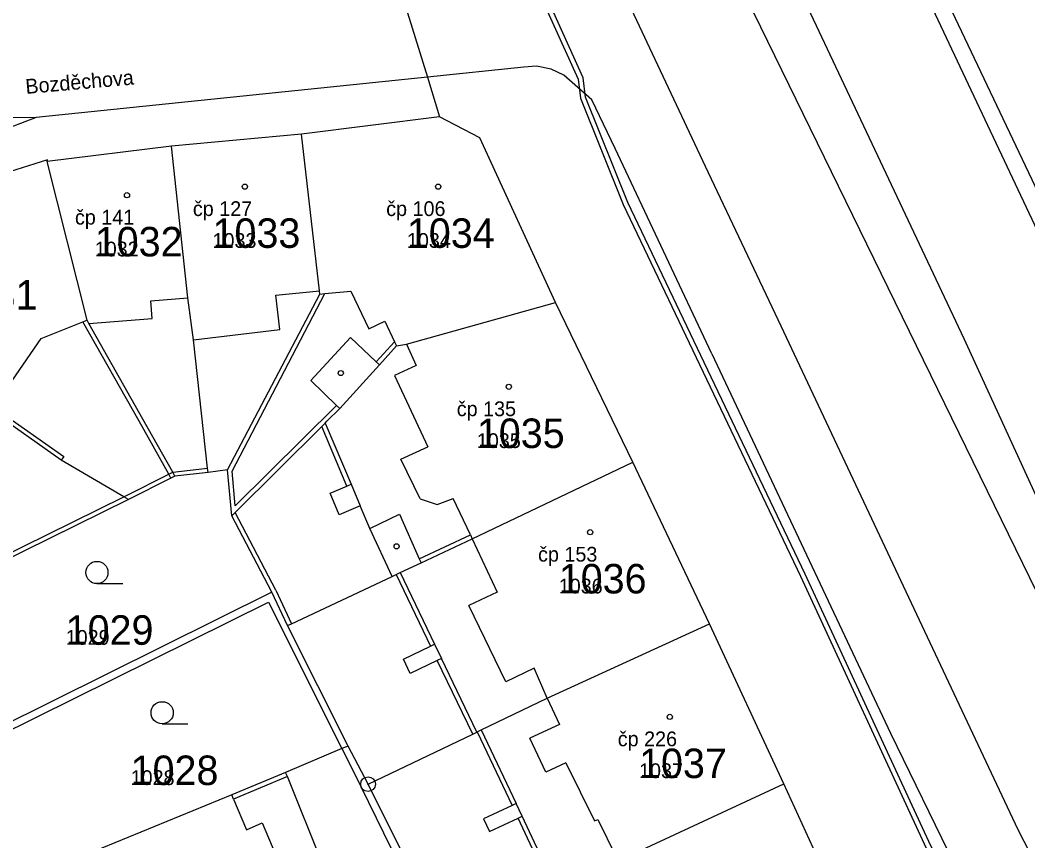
# Model space of a CAD drawing. Extents: x -763628 to -761565, y -976033 to -973833.
# Drawn here: x -761936.3 to -761868, y -974835.4 to -974779.7 of the extents above; entities that cross this region are included whole.
import ezdxf

# ---------------------------------------------------------------- set-up
doc = ezdxf.new("R2010")
doc.units = 0
for name, color, linetype in [('KN_cisla parcel 1000', 7, 'Continuous'), ('KN_cisla parcel 500', 7, 'Continuous'), ('KN_cisla popisna 500', 7, 'Continuous'), ('KN_hranice parcel', 7, 'Continuous'), ('KN_popisy', 7, 'Continuous'), ('KN_vecna bremena', 7, 'Continuous'), ('KN_vnitrni kresba parcel', 7, 'Continuous'), ('KN_znacky bodu BP', 7, 'Continuous'), ('KN_znacky budov', 7, 'Continuous'), ('KN_znacky kultur', 7, 'Continuous')]:
    doc.layers.add(name, color=color, linetype=linetype)

msp = doc.modelspace()

# ---------------------------------------------------------------- linework, layer by layer
at = {"layer": 'KN_hranice parcel'}
for p, q in [((-761907.86, -974786.28), (-761917.22, -974787.46)), ((-761917.22, -974787.46), (-761926.04, -974788.26)), ((-761926.04, -974788.26), (-761934.45, -974789.3)), ((-761894.76, -974809.7), (-761900.01, -974798.87)), ((-761922.23, -974810.22), (-761923.55, -974810.4)), ((-761921.95, -974813.32), (-761922.23, -974810.22)), ((-761889.58, -974820.64), (-761894.76, -974809.7)), ((-761923.55, -974810.4), (-761925.81, -974810.64)), ((-761928.94, -974812.22), (-761946.12, -974820.68)), ((-761919.23, -974818.51), (-761921.95, -974813.32)), ((-761919.23, -974818.51), (-761940.6, -974829.11)), ((-761918.17, -974820.77), (-761919.23, -974818.51)), ((-761914.06, -974828.94), (-761918.17, -974820.77)), ((-761884.54, -974831.49), (-761889.58, -974820.64)), ((-761912.71, -974831.52), (-761914.06, -974828.94)), ((-761879.49, -974842.52), (-761884.54, -974831.49)), ((-761908.82, -974839.31), (-761912.71, -974831.52))]:
    msp.add_line(p, q, dxfattribs=at)
for points in [[(-761810.08, -974915.63), (-761823.04, -974895.41), (-761834.04, -974877.31), (-761858.31, -974831.88), (-761872.33, -974801.33), (-761885.74, -974772.85), (-761886.88, -974770.42), (-761917.51, -974705.34), (-761920.67, -974699.09), (-761941.43, -974663.54), (-761945.24, -974656.74), (-761990.97, -974578.65), (-761992.27, -974576.42), (-761994.77, -974571.81), (-761997.35, -974565.98), (-761999.32, -974560.94)], [(-761987.47, -974568.32), (-761982.71, -974576.56), (-761978.88, -974583.19), (-761966.76, -974603.87), (-761959.45, -974616.82), (-761938.85, -974652.15), (-761938.32, -974653.07), (-761934.62, -974659.51), (-761914.18, -974695.15), (-761910.87, -974701.59), (-761879.94, -974767.27), (-761878.77, -974769.75), (-761865.49, -974797.95), (-761861.06, -974806.66), (-761850.83, -974828.32), (-761826.84, -974873.29), (-761815.87, -974891.33), (-761810.46, -974899.49), (-761803.28, -974910.43)], [(-761912.47, -974771.32), (-761911.39, -974774.83), (-761908.69, -974783.58), (-761907.86, -974786.28)], [(-761900.01, -974798.87), (-761905.14, -974787.7), (-761907.86, -974786.28)], [(-761922.23, -974810.22), (-761915.99, -974798.29), (-761916.01, -974798.08), (-761917.22, -974787.46)], [(-761923.55, -974810.4), (-761923.58, -974810.1), (-761924.53, -974801.4), (-761924.92, -974798.54), (-761926.04, -974788.26)], [(-761934.45, -974789.3), (-761934.44, -974789.2), (-761940.03, -974790.96), (-761940.55, -974791.12), (-761944.57, -974794.18), (-761945.55, -974794.92), (-761946, -974795.61), (-761947.14, -974797.38), (-761949.04, -974800.32)], [(-761925.81, -974810.64), (-761925.95, -974810.37), (-761927.97, -974806.78), (-761931.63, -974800.29), (-761931.75, -974800.07), (-761934.45, -974789.3)], [(-761921.95, -974813.32), (-761921.72, -974813.1), (-761915.85, -974807.27), (-761915.62, -974807.04), (-761915.5, -974806.9), (-761914.63, -974806.05), (-761911.94, -974803.08), (-761910.78, -974801.81), (-761910.11, -974801.7), (-761900.01, -974798.87)], [(-761928.94, -974812.22), (-761929.25, -974812.04), (-761933.5, -974809.55), (-761938.26, -974806.2), (-761943.31, -974802.68), (-761948.76, -974800.44), (-761949.04, -974800.32)], [(-761918.17, -974820.77), (-761917.9, -974820.64), (-761911.08, -974817.44), (-761910.8, -974817.31), (-761910.53, -974817.18), (-761909.12, -974816.52), (-761905.65, -974814.89), (-761894.76, -974809.7)], [(-761925.81, -974810.64), (-761926.07, -974810.78), (-761928.94, -974812.22)], [(-761912.71, -974831.52), (-761905.62, -974828.12), (-761905.35, -974827.99), (-761905.31, -974827.97), (-761905.04, -974827.84), (-761900.57, -974825.7), (-761889.58, -974820.64)], [(-761914.06, -974828.94), (-761914.48, -974829.11), (-761918.3, -974830.72), (-761921.94, -974832.25), (-761932.51, -974836.58), (-761934.45, -974837.37), (-761935.05, -974837.62), (-761936.07, -974838.04)], [(-761907.49, -974842.17), (-761900.22, -974838.79), (-761899.94, -974838.66), (-761898.11, -974837.81), (-761897.84, -974837.68), (-761895.76, -974836.72), (-761884.54, -974831.49)]]:
    msp.add_lwpolyline(points, dxfattribs=at)
at = {"layer": 'KN_vecna bremena'}
for points in [[(-761902.53, -974774.73), (-761898.47, -974783.73), (-761898.31, -974785.02), (-761895.42, -974792.22), (-761883.42, -974817.43), (-761874.89, -974835.87), (-761870.26, -974844.67), (-761869.33, -974847.18), (-761868.46, -974848.03), (-761863.4, -974858.12), (-761863.27, -974864.36), (-761856.43, -974876.83), (-761853.22, -974883.03), (-761848.83, -974890.73), (-761848.4, -974893.85), (-761847.51, -974895.27), (-761844.73, -974895.9), (-761844.42, -974896.13), (-761840.96, -974900.07)], [(-761840.7, -974899.83), (-761844.18, -974895.87), (-761844.59, -974895.58), (-761847.29, -974894.97), (-761848.06, -974893.73), (-761848.49, -974890.61), (-761852.92, -974882.87), (-761856.13, -974876.67), (-761862.93, -974864.26), (-761863.06, -974858.04), (-761868.18, -974847.83), (-761869.03, -974846.98), (-761869.94, -974844.53), (-761874.57, -974835.71), (-761883.1, -974817.29), (-761895.1, -974792.08), (-761897.97, -974784.94), (-761898.13, -974783.63), (-761902.15, -974774.71)]]:
    msp.add_lwpolyline(points, dxfattribs=at)
at = {"layer": 'KN_vnitrni kresba parcel'}
for p, q in [((-761911.88, -974742.76), (-761889.86, -974789.63)), ((-761877.77, -974769.3), (-761850.09, -974827.9)), ((-761888.26, -974775.77), (-761860.38, -974832.94)), ((-761902.16, -974782.9), (-761908.69, -974783.58)), ((-761901.29, -974782.85), (-761902.16, -974782.9)), ((-761900.31, -974783.05), (-761901.29, -974782.85)), ((-761908.69, -974783.58), (-761935.19, -974786.33)), ((-761899.45, -974783.44), (-761900.31, -974783.05)), ((-761897.55, -974785.12), (-761899.45, -974783.44)), ((-761895.97, -974788.42), (-761897.55, -974785.12)), ((-761935.19, -974786.33), (-761948.49, -974786.4)), ((-761935.19, -974786.33), (-761941.61, -974788.7)), ((-761889.42, -974802.35), (-761895.97, -974788.42)), ((-761889.86, -974789.63), (-761884.74, -974800.45)), ((-761927.43, -974798.75), (-761924.92, -974798.54)), ((-761921.93, -974810.3), (-761915.63, -974798.26)), ((-761918.95, -974798.37), (-761916.01, -974798.08)), ((-761918.7, -974800.7), (-761918.95, -974798.37)), ((-761915.99, -974798.29), (-761915.63, -974798.26)), ((-761915.63, -974798.26), (-761913.88, -974798.1)), ((-761913.88, -974798.1), (-761912.67, -974800.65)), ((-761927.34, -974799.96), (-761927.43, -974798.75)), ((-761932.04, -974800.18), (-761931.75, -974800.07)), ((-761931.63, -974800.29), (-761927.34, -974799.96)), ((-761934.86, -974801.31), (-761932.04, -974800.18)), ((-761928.23, -974806.92), (-761932.04, -974800.18)), ((-761924.53, -974801.4), (-761918.7, -974800.7)), ((-761912.67, -974800.65), (-761911.58, -974800.13)), ((-761911.58, -974800.13), (-761910.92, -974801.52)), ((-761884.74, -974800.45), (-761868.68, -974834.6)), ((-761938.09, -974805.96), (-761934.86, -974801.31)), ((-761913.89, -974801.23), (-761916.58, -974804.15)), ((-761912.16, -974802.88), (-761913.89, -974801.23)), ((-761910.92, -974801.52), (-761912.16, -974802.88)), ((-761910.92, -974801.52), (-761910.78, -974801.81)), ((-761910.11, -974801.7), (-761909.45, -974803.13)), ((-761889.42, -974802.35), (-761877.32, -974828.06)), ((-761912.16, -974802.88), (-761911.94, -974803.08)), ((-761909.45, -974803.13), (-761910.91, -974803.81)), ((-761916.58, -974804.15), (-761914.85, -974805.85)), ((-761910.91, -974803.81), (-761908.66, -974808.65)), ((-761938.09, -974805.96), (-761933.33, -974809.31)), ((-761921.72, -974812.66), (-761914.85, -974805.85)), ((-761914.85, -974805.85), (-761914.63, -974806.05)), ((-761926.22, -974810.51), (-761928.23, -974806.92)), ((-761914.14, -974811.31), (-761915.85, -974807.27)), ((-761915.62, -974807.04), (-761913.86, -974811.19)), ((-761910.48, -974809.49), (-761908.66, -974808.65)), ((-761933.33, -974809.31), (-761933.5, -974809.55)), ((-761909.18, -974812.18), (-761910.48, -974809.49)), ((-761925.95, -974810.37), (-761923.58, -974810.1)), ((-761921.72, -974812.66), (-761921.93, -974810.3)), ((-761929.08, -974811.95), (-761926.22, -974810.51)), ((-761926.22, -974810.51), (-761925.95, -974810.37)), ((-761926.07, -974810.78), (-761926.22, -974810.51)), ((-761915.29, -974811.8), (-761914.14, -974811.31)), ((-761914.14, -974811.31), (-761913.86, -974811.19)), ((-761913.86, -974811.19), (-761913.25, -974812.65)), ((-761946.29, -974820.43), (-761929.25, -974812.04)), ((-761929.25, -974812.04), (-761929.08, -974811.95)), ((-761914.68, -974813.25), (-761915.29, -974811.8)), ((-761909.18, -974812.18), (-761908.04, -974812.56)), ((-761908.04, -974812.56), (-761906.94, -974812.16)), ((-761905.78, -974814.62), (-761906.94, -974812.16)), ((-761913.25, -974812.65), (-761914.68, -974813.25)), ((-761912.6, -974814.18), (-761913.25, -974812.65)), ((-761918.96, -974818.37), (-761921.72, -974813.1)), ((-761912.6, -974814.18), (-761910.59, -974813.22)), ((-761910.59, -974813.22), (-761909.24, -974816.25)), ((-761911.08, -974817.44), (-761912.6, -974814.18)), ((-761909.24, -974816.25), (-761905.78, -974814.62)), ((-761905.78, -974814.62), (-761905.65, -974814.89)), ((-761905.65, -974814.89), (-761903.96, -974818.5)), ((-761909.24, -974816.25), (-761909.12, -974816.52)), ((-761910.8, -974817.31), (-761908.48, -974822.17)), ((-761910.53, -974817.18), (-761908.2, -974822.04)), ((-761918.96, -974818.37), (-761917.9, -974820.64)), ((-761903.96, -974818.5), (-761905.88, -974819.4)), ((-761940.38, -974829.55), (-761919.46, -974819.18)), ((-761919.46, -974819.18), (-761914.48, -974829.11)), ((-761903.38, -974824.58), (-761905.88, -974819.4)), ((-761910.31, -974823.05), (-761908.48, -974822.17)), ((-761908.48, -974822.17), (-761908.2, -974822.04)), ((-761908.2, -974822.04), (-761907.74, -974823)), ((-761909.85, -974824.01), (-761910.31, -974823.05)), ((-761908.02, -974823.13), (-761909.85, -974824.01)), ((-761907.74, -974823), (-761908.02, -974823.13)), ((-761905.62, -974828.12), (-761908.02, -974823.13)), ((-761905.35, -974827.99), (-761907.74, -974823)), ((-761901.45, -974823.66), (-761903.38, -974824.58)), ((-761900.57, -974825.7), (-761901.45, -974823.66)), ((-761900.57, -974825.7), (-761899.74, -974827.47)), ((-761905.31, -974827.97), (-761902.95, -974832.97)), ((-761905.04, -974827.84), (-761902.68, -974832.84)), ((-761899.74, -974827.47), (-761901.74, -974828.41)), ((-761877.32, -974828.06), (-761868.65, -974845.86)), ((-761900.66, -974830.71), (-761901.74, -974828.41)), ((-761914.48, -974829.11), (-761913.16, -974831.74)), ((-761899.31, -974830.08), (-761900.66, -974830.71)), ((-761899.31, -974830.08), (-761897.37, -974834.01)), ((-761918.18, -974831), (-761918.3, -974830.72)), ((-761918.18, -974831), (-761921.82, -974832.53)), ((-761914.1, -974841.14), (-761918.18, -974831)), ((-761909.36, -974839.5), (-761913.16, -974831.74)), ((-761921.82, -974832.53), (-761921.94, -974832.25)), ((-761921.82, -974832.53), (-761920.94, -974834.62)), ((-761902.68, -974832.84), (-761902.95, -974832.97)), ((-761902.28, -974833.7), (-761902.68, -974832.84)), ((-761902.95, -974832.97), (-761904.89, -974833.88)), ((-761920.94, -974834.62), (-761919.88, -974834.15)), ((-761919.88, -974834.15), (-761916.86, -974841.33)), ((-761904.89, -974833.88), (-761904.49, -974834.74)), ((-761904.49, -974834.74), (-761902.55, -974833.83)), ((-761902.55, -974833.83), (-761902.28, -974833.7)), ((-761900.34, -974838.52), (-761902.55, -974833.83)), ((-761900.07, -974838.39), (-761902.28, -974833.7)), ((-761897.37, -974834.01), (-761897.15, -974833.91)), ((-761897.15, -974833.91), (-761895.89, -974836.45)), ((-761868.68, -974834.6), (-761843.4, -974883.49))]:
    msp.add_line(p, q, dxfattribs=at)
at = {"layer": 'KN_znacky bodu BP'}
for radius in [0.5, 0.0303]:
    msp.add_circle((-761912.71, -974831.52), radius, dxfattribs=at)
at = {"layer": 'KN_znacky budov'}
for centre in [(-761921.057, -974791.009), (-761907.957, -974791.009), (-761929.047, -974791.589), (-761914.557, -974803.649), (-761903.177, -974804.579), (-761897.667, -974814.439), (-761910.777, -974815.399), (-761892.267, -974826.959)]:
    msp.add_circle(centre, 0.175, dxfattribs=at)
at = {"layer": 'KN_znacky kultur'}
for p, q in [((-761931.083, -974817.92), (-761929.333, -974817.92)), ((-761926.663, -974827.43), (-761924.913, -974827.43))]:
    msp.add_line(p, q, dxfattribs=at)
for centre in [(-761931.083, -974817.17), (-761926.663, -974826.68)]:
    msp.add_circle(centre, 0.75, dxfattribs=at)

# ---------------------------------------------------------------- texts
at = {"layer": 'KN_cisla parcel 1000'}
for s, p in [('1033', (-761923.25, -974795.16)), ('1034', (-761910.08, -974795.16)), ('1032', (-761931.23, -974795.74)), ('1031', (-761941.06, -974799.34)), ('1035', (-761905.34, -974808.73)), ('1036', (-761899.79, -974818.59)), ('1029', (-761933.2, -974822.07)), ('1037', (-761894.35, -974831.11)), ('1028', (-761928.8, -974831.58))]:
    msp.add_text(s, height=2, dxfattribs=at).set_placement(p)
at = {"layer": 'KN_cisla parcel 500'}
for s, p in [('1033', (-761923.25, -974795.16)), ('1034', (-761910.08, -974795.16)), ('1032', (-761931.23, -974795.74)), ('1035', (-761905.34, -974808.73)), ('1036', (-761899.79, -974818.59)), ('1029', (-761933.2, -974822.07)), ('1037', (-761894.35, -974831.11)), ('1028', (-761928.8, -974831.58))]:
    msp.add_text(s, height=1, dxfattribs=at).set_placement(p)
at = {"layer": 'KN_cisla popisna 500'}
for s, p in [('čp 141', (-761932.571, -974793.581)), ('čp 127', (-761924.581, -974793.001)), ('čp 106', (-761911.481, -974793.001)), ('čp 135', (-761906.701, -974806.571)), ('čp 153', (-761901.191, -974816.431)), ('čp 226', (-761895.791, -974828.951))]:
    msp.add_text(s, height=1, dxfattribs=at).set_placement(p)
at = {"layer": 'KN_popisy'}
msp.add_text('Bozděchova', height=1, rotation=5, dxfattribs=at).set_placement((-761935.885, -974784.726))

doc.saveas('drawing.dxf')
